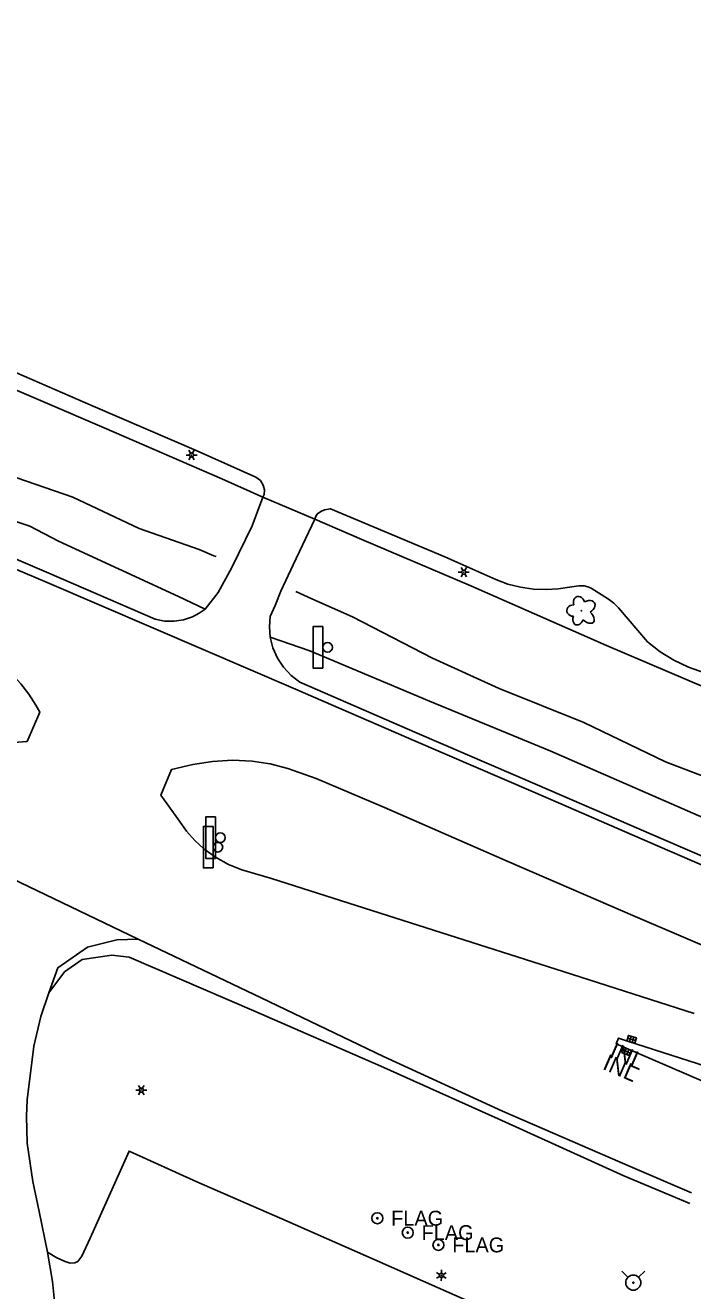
# Model space of a CAD drawing. Extents: x 588843 to 2552415, y 180129 to 269402.
# Drawn here: x 592942.5 to 593184.4, y 185762.9 to 186221.5 of the extents above; entities that cross this region are included whole.
import ezdxf

# ---------------------------------------------------------------- set-up
doc = ezdxf.new("R2010")
doc.units = 0
for name, color, linetype in [('Default', 7, 'Continuous'), ('E_DRN', 7, 'Continuous'), ('E_DRN_Text', 7, 'Continuous'), ('E_DWY', 7, 'Continuous'), ('E_FEN_Generic', 7, 'Continuous'), ('E_LAND_Vegetation', 7, 'Continuous'), ('E_LTG', 7, 'Continuous'), ('E_MISCPROP', 7, 'Continuous'), ('E_MISCPROP_YardLight', 7, 'Continuous'), ('E_RDWY', 7, 'Continuous'), ('E_RDWY_AsphConc', 7, 'Continuous'), ('E_RDWY_C_and_G', 7, 'Continuous'), ('E_RDWY_Gravel', 7, 'Continuous'), ('E_SGN', 7, 'Continuous'), ('E_UTL_WHydrant', 7, 'Continuous'), ('E_WTR_FlowLine', 7, 'Continuous')]:
    doc.layers.add(name, color=color, linetype=linetype)

# ---------------------------------------------------------------- blocks, each defined once
blk = doc.blocks.new('LPOL')
at = {"layer": 'Default'}
for p, q in [((-4, 0), (-1.5, 0)), ((-0.75, 1.3), (-2, 3.46)), ((0.75, 1.3), (2, 3.46)), ((1.5, 0), (4, 0)), ((-2, -3.46), (-0.75, -1.3)), ((2, -3.46), (0.75, -1.3))]:
    blk.add_line(p, q, dxfattribs=at)
for radius in [1.5, 1.5, 1.5, 0.125]:
    blk.add_circle((0, 0), radius, dxfattribs=at)
blk = doc.blocks.new('DTRE_2')
at = {"layer": 'E_LAND_Vegetation'}
blk.add_circle((-0.18, 0), 0.183, dxfattribs=at)
for centre, major_axis, ratio in [((-1.87, 5.32), (1.36, -4.98), 0.782863), ((-5.87, 0.15), (4.93, -0.12), 0.832022), ((4.06, 2.74), (-5.27, -2.93), 0.691916), ((-2.49, -5.24), (1.8, 4.86), 0.716896), ((3.54, -3.71), (-5.01, 4.58), 0.560249)]:
    blk.add_ellipse(centre, major_axis=major_axis, ratio=ratio, start_param=1.570796, end_param=4.712389, dxfattribs=at)
blk = doc.blocks.new('FPOL_1')
at = {"layer": 'E_MISCPROP'}
for radius in [4, 0.5]:
    blk.add_circle((0, 0), radius, dxfattribs=at)
blk.add_text('FLAG', height=10.8, dxfattribs=at).set_placement((10, -5.4))
blk = doc.blocks.new('HYD_1')
at = {"layer": 'E_UTL_WHydrant'}
for p, q in [((-3.84, 3.84), (-8.32, 8.32)), ((3.84, 3.84), (8.32, 8.32))]:
    blk.add_line(p, q, dxfattribs=at)
for radius in [5.48, 0.42]:
    blk.add_circle((0, 0), radius, dxfattribs=at)
blk = doc.blocks.new('LPOL_2')
at = {"layer": 'E_LTG'}
for p, q in [((-4, 0), (-1.5, 0)), ((-0.75, 1.3), (-2, 3.46)), ((0.75, 1.3), (2, 3.46)), ((1.5, 0), (4, 0)), ((-2, -3.46), (-0.75, -1.3)), ((2, -3.46), (0.75, -1.3))]:
    blk.add_line(p, q, dxfattribs=at)
for radius in [1.5, 1.5, 1.5, 0.125]:
    blk.add_circle((0, 0), radius, dxfattribs=at)
blk = doc.blocks.new('SGN')
at = {"layer": 'E_SGN'}
blk.add_lwpolyline([(-3.5, -15), (-10.5, -15), (-10.5, 15), (-3.5, 15)], close=True, dxfattribs=at)
blk.add_circle((0, 0), 3.5, dxfattribs=at)
blk = doc.blocks.new('INLO')
at = {"layer": 'E_DRN'}
for p, q in [((2, -4), (2, 0)), ((4, -4), (4, 0)), ((6, -2), (0, -2))]:
    blk.add_line(p, q, dxfattribs=at)
blk.add_lwpolyline([(0, -4), (6, -4), (6, 0), (0, 0), (0, -4)], close=True, dxfattribs=at)
blk = doc.blocks.new('INLT_23')
at = {"layer": 'E_DRN_Text'}
blk.add_text('INL', height=12, dxfattribs=at).set_placement((-11.03, -6))

msp = doc.modelspace()

# ---------------------------------------------------------------- linework, layer by layer
at = {"layer": 'E_DWY'}
msp.add_lwpolyline([(593073.08, 185519.95), (593085.72, 185563.37), (593101.57, 185612.44), (593116.25, 185656.35), (593130.07, 185698.66), (593137.48, 185722.33), (593127, 185748.67), (593098.2, 185761.32), (593068.93, 185774.26), (593037.36, 185788.12), (593004.66, 185802.42), (592980.13, 185813.54), (592966.01, 185781.91), (592962.98, 185775.38), (592961.51, 185773.47), (592960.45, 185773.06), (592958.78, 185772.92), (592956.88, 185773.45), (592953.94, 185774.8), (592950.49, 185776.9)], dxfattribs=at)
at = {"layer": 'E_FEN_Generic'}
msp.add_lwpolyline([(592773.1, 186160.77), (592789.79, 186153.65), (592838.37, 186132.78), (592882.74, 186113.57), (592925.65, 186095.07), (592971.06, 186075.6), (593013.71, 186057.12), (593028.58, 186050.54), (593047.38, 186042.48), (593064.51, 186035.11), (593103.9, 186018.32), (593153.16, 185996.73), (593196.45, 185978.32), (593238.07, 185960.11)], dxfattribs=at)
at = {"layer": 'E_RDWY'}
for points in [[(592926.6, 186033.34), (592950.98, 186023.02), (592989.55, 186006.31), (592992.95, 186005.61), (592996.41, 186005.52), (592999.84, 186006.05), (593003.12, 186007.17), (593003.12, 186007.17), (593005.47, 186008.41), (593007.63, 186009.96), (593007.63, 186009.96), (593012.41, 186015.92), (593017.32, 186025.08), (593024.65, 186040.17), (593028.58, 186050.54), (593029, 186051.47), (593029.13, 186053.15), (593028.75, 186054.8), (593028.75, 186054.8), (593027.67, 186056.51), (593026.05, 186057.72), (593026.05, 186057.72), (593004.36, 186067.4), (592967.1, 186083.48), (592928.09, 186100.4)], [(593047.38, 186042.48), (593039.56, 186026.02), (593035.11, 186016.48), (593033.09, 186011.28), (593031.22, 186007.31), (593030.93, 186003.52), (593031.25, 185999.73), (593031.25, 185999.73), (593032.23, 185995.85), (593033.85, 185992.19), (593036.06, 185988.85), (593038.8, 185985.93), (593041.99, 185983.51), (593041.99, 185983.51), (593084.55, 185964.93), (593128.03, 185946.21), (593173.76, 185926.45), (593213.89, 185909.22)], [(593047.38, 186042.48), (593047.96, 186043.85), (593048.33, 186044.52), (593049.55, 186045.35), (593050.9, 186045.94), (593050.9, 186045.94), (593053.08, 186046.33), (593053.08, 186046.33), (593094.48, 186028.92), (593112.97, 186020.64), (593117.39, 186019.03), (593121.96, 186017.88), (593126.62, 186017.21), (593131.32, 186017.02), (593131.32, 186017.02), (593135.56, 186017.26), (593139.76, 186017.89), (593139.76, 186017.89), (593143.07, 186018.36), (593145.07, 186018.33), (593145.07, 186018.33), (593146.36, 186018.03), (593147.58, 186017.52), (593147.58, 186017.52), (593153.85, 186013.55), (593155.76, 186012.13), (593157.44, 186010.44), (593157.44, 186010.44), (593167.99, 185998.08), (593172.61, 185994.51), (593177.58, 185991.44), (593182.84, 185988.92), (593182.84, 185988.92), (593188.63, 185986.87)], [(592943.12, 185832.1), (592945.62, 185851.59), (592948.13, 185862.25), (592950.99, 185870.86), (592954.32, 185879.96), (592964.99, 185887.39), (592975.7, 185890.08), (592983.41, 185890.3)], [(592943.12, 185832.1), (592942.93, 185826.17), (592943.11, 185816.4), (592945.25, 185802.49), (592947.54, 185791.67), (592950.49, 185776.9), (592952.34, 185766.21), (592953.5, 185754.21), (592953.76, 185742.73), (592953.77, 185733.95), (592953.36, 185707.64), (592953.46, 185684.24), (592953.6, 185669.72)]]:
    msp.add_lwpolyline(points, dxfattribs=at)
at = {"layer": 'E_RDWY_AsphConc'}
for points in [[(592915.44, 186008.55), (592920.42, 186019.67), (592924.98, 186030.31), (592949.57, 186019.97), (592988.93, 186003.09), (593040.4, 185980.87), (593083.25, 185962.29), (593126.6, 185943.72), (593172.45, 185923.84), (593212.95, 185906.31)], [(592893.04, 185963.25), (592888.11, 185952.14), (592881.92, 185938.22), (592919.1, 185921.13), (592983.41, 185890.3), (593028.02, 185869.09), (593072.25, 185847.8), (593115.37, 185828.01), (593161.75, 185807.92), (593183.96, 185798.37)], [(593201.77, 185840.16), (593160.78, 185853.36), (593157.5, 185854.46), (593156.66, 185852.42), (593160.21, 185850.83), (593199.79, 185833.8)]]:
    msp.add_lwpolyline(points, dxfattribs=at)
at = {"layer": 'E_RDWY_C_and_G'}
for points in [[(592893.82, 185965.48), (592900.42, 185963.11), (592905.76, 185961.78), (592911.18, 185960.88), (592911.18, 185960.88), (592918.13, 185960.38), (592925.1, 185960.6), (592925.1, 185960.6), (592943.11, 185961.96), (592947.71, 185972.57), (592946.35, 185975.17), (592943.77, 185979.12), (592940.92, 185982.88), (592940.92, 185982.88), (592935.95, 185988.35), (592935.95, 185988.35), (592925.36, 185998.42), (592922.46, 186000.98), (592919.39, 186003.34), (592919.39, 186003.34), (592914.52, 186006.5), (592914.52, 186006.5)], [(593201.97, 185882.11), (593163.5, 185898.57), (593117.1, 185918.6), (593072.66, 185938.03), (593047.85, 185948.51), (593043.81, 185950.02), (593037.63, 185952.23), (593031.26, 185953.83), (593024.76, 185954.82), (593024.76, 185954.82), (593017.56, 185955.17), (593010.36, 185954.75), (593003.24, 185953.57), (593003.24, 185953.57), (592995.43, 185951.77), (592991.64, 185942.45), (592998.33, 185933.07), (593000.93, 185929.44), (593003.89, 185926.09), (593007.18, 185923.08), (593007.18, 185923.08), (593011.47, 185919.98), (593016.1, 185917.44), (593021.02, 185915.49), (593021.02, 185915.49), (593031.7, 185912.27), (593090.37, 185893.56), (593137.47, 185878.55), (593184.89, 185863.42)]]:
    msp.add_lwpolyline(points, dxfattribs=at)
at = {"layer": 'E_RDWY_Gravel'}
for points in [[(592644.28, 186221.52), (592643.07, 186196.23), (592646.24, 186182.77), (592653.3, 186166.77), (592660.55, 186160.2), (592681.92, 186150.3), (592723.97, 186131.5), (592739.95, 186124.33), (592770.95, 186110.67), (592820.92, 186089.89), (592865.89, 186070.74), (592910.48, 186053.88), (592930.92, 186044.32), (592944.15, 186039.98), (592954.56, 186034.59), (592997.98, 186014.46), (593007.63, 186009.96)], [(593031.25, 185999.73), (593045.56, 185994.76), (593089, 185976.58), (593133, 185958.43), (593178.63, 185938.52), (593218.17, 185921.22)], [(592950.99, 185870.86), (592956.71, 185878.46), (592963.1, 185882.93), (592973.85, 185884.54), (592980.12, 185883.74), (593025.33, 185864.31), (593071.28, 185844.29), (593113.81, 185825.2), (593159.35, 185804.57), (593183.28, 185794.52)]]:
    msp.add_lwpolyline(points, dxfattribs=at)
at = {"layer": 'E_WTR_FlowLine'}
for points in [[(592748.67, 186157.04), (592754.6, 186149.23), (592764.72, 186138.08), (592769.52, 186132.33), (592785.64, 186123.35), (592807.99, 186113.21), (592826.15, 186106.93), (592849.75, 186094.93), (592867.84, 186088.58), (592890.1, 186077.13), (592909.72, 186070.04), (592935.86, 186058.7), (592959.75, 186050.49), (592983.78, 186039.18), (593005.56, 186031.58), (593010.78, 186029.3), (593011.63, 186029.06)], [(593040.54, 186016.31), (593046.37, 186013.63), (593061.01, 186007.2), (593090.1, 185992.12), (593114.27, 185981.2), (593144.89, 185968.9), (593174.48, 185954.54), (593196.41, 185946.25), (593223.93, 185933.46), (593253.54, 185920.29), (593275.41, 185911.3), (593293.41, 185905.83), (593314.77, 185895.2), (593336.94, 185886.71), (593360.9, 185873.95)]]:
    msp.add_lwpolyline(points, dxfattribs=at)

# ---------------------------------------------------------------- block references
at = {"layer": 'E_DRN', "xscale": 0.5}
for p, yscale, rotation in [((593161.07, 185855.43), 0.5000000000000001, -17.22331306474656), ((593159.37, 185851.13), 0.5, -22.88772224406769)]:
    msp.add_blockref('INLO', p, dxfattribs=dict(at, yscale=yscale, rotation=rotation))
at = {"layer": 'E_DRN_Text', "xscale": 0.4999999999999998, "yscale": 0.49999999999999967, "rotation": -23.403368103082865}
for p in [(593160, 185848.24), (593157.59, 185843.93)]:
    msp.add_blockref('INLT_23', p, dxfattribs=at)
at = {"layer": 'E_LAND_Vegetation', "xscale": 0.5, "yscale": 0.5}
msp.add_blockref('DTRE_2', (593144.12, 186009.33), dxfattribs=at)
at = {"layer": 'E_LTG', "xscale": 0.5, "yscale": 0.5}
for p in [(593002.73, 186065.77), (593101.41, 186023.33)]:
    msp.add_blockref('LPOL_2', p, dxfattribs=at)
at = {"layer": 'E_LTG', "xscale": 0.5000000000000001, "yscale": 0.5, "rotation": 89.39188762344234}
msp.add_blockref('LPOL', (593093.28, 185768.46), dxfattribs=at)
at = {"layer": 'E_MISCPROP', "xscale": 0.5, "yscale": 0.5}
for p in [(593070.08, 185789.19), (593081.1, 185783.96), (593092.21, 185779.51)]:
    msp.add_blockref('FPOL_1', p, dxfattribs=at)
at = {"layer": 'E_MISCPROP_YardLight', "xscale": 0.5, "yscale": 0.5}
msp.add_blockref('LPOL_2', (592984.51, 185835.61), dxfattribs=at)
at = {"layer": 'E_SGN', "xscale": 0.5, "yscale": 0.5}
for p in [(593052.03, 185996.08), (593013.16, 185927.1), (593012.27, 185923.66)]:
    msp.add_blockref('SGN', p, dxfattribs=at)
at = {"layer": 'E_UTL_WHydrant', "xscale": 0.5, "yscale": 0.5}
msp.add_blockref('HYD_1', (593162.83, 185765.84), dxfattribs=at)

doc.saveas('drawing.dxf')
